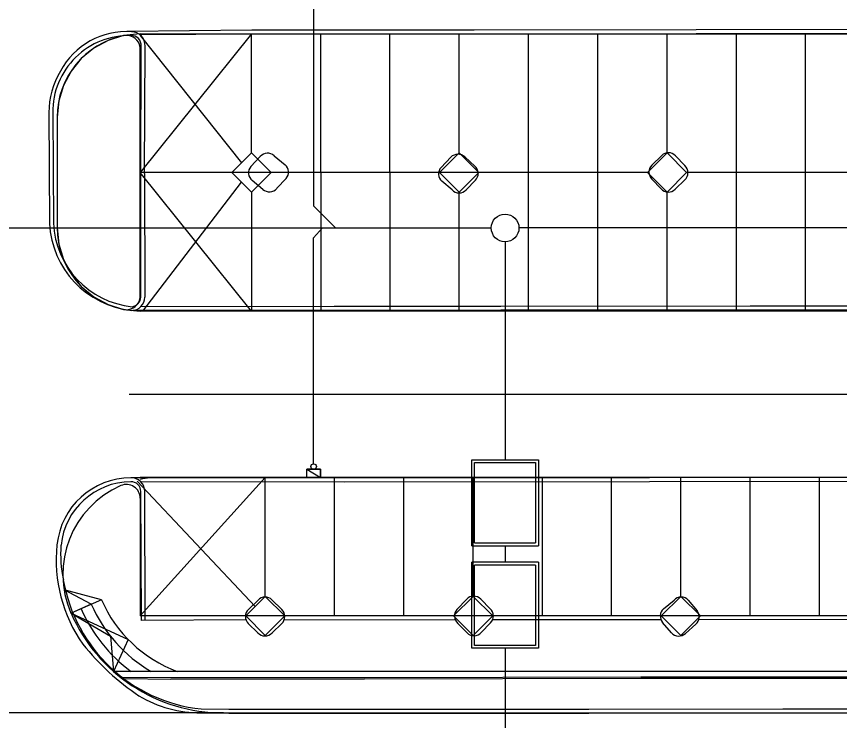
# Model space of a CAD drawing. Extents: x -264205 to -263659, y -1242401 to -1241986.
# Drawn here: x -263921.55 to -263891.84, y -1242301.76 to -1242276.35 of the extents above; entities that cross this region are included whole.
import ezdxf

# ---------------------------------------------------------------- set-up
doc = ezdxf.new("R2010")
doc.units = 0
for name, color, linetype in [('PROJEKT_OBRUBNIKY_KOMUNIKACIE', 7, 'Continuous'), ('PROJEKT_TDZ_VODOROVNE', 7, 'Continuous'), ('SITUACIA_DSP_2D', 7, 'Continuous'), ('SO_20-1_OBRUBNIKY_DOLNA_HRANA', 7, 'Continuous'), ('SO_20-1_OBRUBNIKY_HORNA_HRANA', 7, 'Continuous'), ('SO_20-2_OBRUBNIKY_DOLNA_HRANA', 7, 'Continuous'), ('SO_20-2_OBRUBNIKY_HORNA_HRANA', 7, 'Continuous')]:
    doc.layers.add(name, color=color, linetype=linetype)

msp = doc.modelspace()

# ---------------------------------------------------------------- linework, layer by layer
at = {"layer": 'PROJEKT_OBRUBNIKY_KOMUNIKACIE'}
for p, q in [((-263918.24, -1242277.216), (-263918.756, -1242277.494)), ((-263917.68, -1242277.043), (-263918.24, -1242277.216)), ((-263917.08, -1242276.982), (-263917.68, -1242277.043)), ((-263917.592, -1242277.033), (-263917.68, -1242277.043)), ((-263917.504, -1242277.039), (-263917.592, -1242277.033)), ((-263917.418, -1242277.06), (-263917.504, -1242277.039)), ((-263917.337, -1242277.096), (-263917.418, -1242277.06)), ((-263917.264, -1242277.145), (-263917.337, -1242277.096)), ((-263917.201, -1242277.207), (-263917.264, -1242277.145)), ((-263917.149, -1242277.279), (-263917.201, -1242277.207)), ((-263917.08, -1242276.982), (-263817.068, -1242276.982)), ((-263918.756, -1242277.494), (-263919.208, -1242277.867)), ((-263917.111, -1242277.359), (-263917.149, -1242277.279)), ((-263917.088, -1242277.445), (-263917.111, -1242277.359)), ((-263917.08, -1242277.533), (-263917.088, -1242277.445)), ((-263917.08, -1242286.432), (-263917.08, -1242277.533)), ((-263919.208, -1242277.867), (-263919.578, -1242278.321)), ((-263919.578, -1242278.321), (-263919.854, -1242278.838)), ((-263919.854, -1242278.838), (-263920.023, -1242279.399)), ((-263920.023, -1242279.399), (-263920.08, -1242279.982)), ((-263920.08, -1242279.982), (-263920.08, -1242283.982)), ((-263920.08, -1242283.982), (-263920.023, -1242284.565)), ((-263920.023, -1242284.565), (-263919.854, -1242285.126)), ((-263919.854, -1242285.126), (-263919.578, -1242285.644)), ((-263919.578, -1242285.644), (-263919.208, -1242286.098)), ((-263919.208, -1242286.098), (-263918.756, -1242286.471)), ((-263917.088, -1242286.52), (-263917.08, -1242286.432)), ((-263918.756, -1242286.471), (-263918.24, -1242286.749)), ((-263918.24, -1242286.749), (-263917.68, -1242286.922)), ((-263917.201, -1242286.757), (-263917.149, -1242286.685)), ((-263917.149, -1242286.685), (-263917.111, -1242286.605)), ((-263917.111, -1242286.605), (-263917.088, -1242286.52)), ((-263917.68, -1242286.922), (-263917.08, -1242286.982)), ((-263917.68, -1242286.922), (-263917.592, -1242286.932)), ((-263917.592, -1242286.932), (-263917.504, -1242286.926)), ((-263917.504, -1242286.926), (-263917.418, -1242286.905)), ((-263917.418, -1242286.905), (-263917.337, -1242286.869)), ((-263917.337, -1242286.869), (-263917.264, -1242286.819)), ((-263917.264, -1242286.819), (-263917.201, -1242286.757)), ((-263819.568, -1242286.982), (-263917.08, -1242286.982)), ((-263817.19, -1242292.982), (-263917.08, -1242292.982)), ((-263917.08, -1242293.737), (-263917.08, -1242297.982)), ((-263918.48, -1242297.402), (-263919.828, -1242297.035)), ((-263918.48, -1242297.402), (-263919.579, -1242297.882)), ((-263815.601, -1242297.982), (-263917.08, -1242297.982)), ((-263816.308, -1242299.982), (-263918.049, -1242299.982)), ((-263914.08, -1242301.482), (-263815.822, -1242301.482))]:
    msp.add_line(p, q, dxfattribs=at)
for points in [[(-263913.068, -1242281.275), (-263912.361, -1242281.982), (-263913.068, -1242282.689), (-263913.775, -1242281.982), (-263913.068, -1242281.275)], [(-263905.568, -1242281.275), (-263904.861, -1242281.982), (-263905.568, -1242282.689), (-263906.275, -1242281.982), (-263905.568, -1242281.275)], [(-263898.068, -1242281.275), (-263897.361, -1242281.982), (-263898.068, -1242282.689), (-263898.775, -1242281.982), (-263898.068, -1242281.275)], [(-263912.568, -1242297.275), (-263911.861, -1242297.982), (-263912.568, -1242298.689), (-263913.275, -1242297.982), (-263912.568, -1242297.275)], [(-263905.068, -1242297.275), (-263904.361, -1242297.982), (-263905.068, -1242298.689), (-263905.775, -1242297.982), (-263905.068, -1242297.275)], [(-263897.568, -1242297.275), (-263896.861, -1242297.982), (-263897.568, -1242298.689), (-263898.275, -1242297.982), (-263897.568, -1242297.275)], [(-263919.579, -1242297.882), (-263917.521, -1242298.829), (-263918.049, -1242299.982)]]:
    msp.add_lwpolyline(points, dxfattribs=at)
for centre, radius, start, end in [((-263916.372, -1242296.482), 3.5, 113.7599, 203.5782), ((-263917.58, -1242293.737), 0.5, 0, 113.7599), ((-263914.08, -1242295.482), 4.8, 203.5782, 249.6359), ((-263914.08, -1242295.482), 5.6, 203.5782, 233.4725), ((-263914.08, -1242295.482), 6, 203.5782, 270)]:
    msp.add_arc(centre, radius, start, end, dxfattribs=at)
at = {"layer": 'PROJEKT_TDZ_VODOROVNE'}
for p, q in [((-263917.087, -1242277.034), (-263913.421, -1242281.629)), ((-263913.068, -1242276.982), (-263917.08, -1242281.982)), ((-263913.068, -1242281.275), (-263913.068, -1242276.982)), ((-263910.568, -1242281.982), (-263910.568, -1242276.982)), ((-263908.068, -1242281.982), (-263908.068, -1242276.982)), ((-263905.568, -1242281.275), (-263905.568, -1242276.982)), ((-263903.068, -1242281.982), (-263903.068, -1242276.982)), ((-263900.568, -1242281.982), (-263900.568, -1242276.982)), ((-263898.068, -1242281.275), (-263898.068, -1242276.982)), ((-263895.568, -1242281.982), (-263895.568, -1242276.982)), ((-263893.068, -1242281.982), (-263893.068, -1242276.982)), ((-263898.775, -1242281.982), (-263917.08, -1242281.982)), ((-263913.068, -1242286.982), (-263917.08, -1242281.982)), ((-263910.568, -1242281.982), (-263910.568, -1242286.982)), ((-263908.068, -1242281.982), (-263908.068, -1242286.982)), ((-263903.068, -1242286.982), (-263903.068, -1242281.982)), ((-263900.568, -1242286.982), (-263900.568, -1242281.982)), ((-263891.275, -1242281.982), (-263897.361, -1242281.982)), ((-263895.568, -1242286.982), (-263895.568, -1242281.982)), ((-263893.068, -1242286.982), (-263893.068, -1242281.982)), ((-263916.984, -1242286.982), (-263913.421, -1242282.336)), ((-263913.068, -1242282.689), (-263913.068, -1242286.982)), ((-263905.568, -1242286.982), (-263905.568, -1242282.689)), ((-263898.068, -1242286.982), (-263898.068, -1242282.689)), ((-263819.531, -1242289.994), (-263917.477, -1242289.994)), ((-263917.08, -1242297.982), (-263912.568, -1242292.982)), ((-263912.568, -1242297.275), (-263912.568, -1242292.982)), ((-263910.068, -1242297.982), (-263910.068, -1242292.982)), ((-263907.568, -1242297.982), (-263907.568, -1242292.982)), ((-263905.068, -1242297.275), (-263905.068, -1242292.982)), ((-263902.568, -1242297.982), (-263902.568, -1242292.982)), ((-263900.068, -1242297.982), (-263900.068, -1242292.982)), ((-263897.568, -1242297.275), (-263897.568, -1242292.982)), ((-263895.068, -1242297.982), (-263895.068, -1242292.982)), ((-263892.568, -1242297.982), (-263892.568, -1242292.982)), ((-263917.187, -1242293.118), (-263912.937, -1242297.644)), ((-263914.08, -1242301.482), (-263932.58, -1242301.482))]:
    msp.add_line(p, q, dxfattribs=at)
msp.add_arc((-263916.372, -1242296.482), 3.5, 90, 101.6826, dxfattribs=at)
at = {"layer": 'SITUACIA_DSP_2D'}
for p, q in [((-263910.824, -1242271.473), (-263910.824, -1242283.187)), ((-263917.08, -1242286.432), (-263917.08, -1242277.533)), ((-263920.08, -1242279.982), (-263920.08, -1242283.982)), ((-263913.775, -1242281.982), (-263913.068, -1242281.275)), ((-263913.068, -1242281.275), (-263912.361, -1242281.982)), ((-263906.275, -1242281.982), (-263905.568, -1242281.275)), ((-263905.568, -1242281.275), (-263904.861, -1242281.982)), ((-263898.775, -1242281.982), (-263898.068, -1242281.275)), ((-263898.068, -1242281.275), (-263897.361, -1242281.982)), ((-263913.068, -1242282.689), (-263913.775, -1242281.982)), ((-263912.361, -1242281.982), (-263913.068, -1242282.689)), ((-263905.568, -1242282.689), (-263906.275, -1242281.982)), ((-263904.861, -1242281.982), (-263905.568, -1242282.689)), ((-263898.068, -1242282.689), (-263898.775, -1242281.982)), ((-263897.361, -1242281.982), (-263898.068, -1242282.689)), ((-263910.824, -1242283.187), (-263910.029, -1242283.982)), ((-263946.608, -1242283.982), (-263908.955, -1242283.982)), ((-263946.608, -1242283.982), (-263904.413, -1242283.982)), ((-263910.824, -1242284.343), (-263910.499, -1242283.982)), ((-263871.324, -1242283.982), (-263903.413, -1242283.982)), ((-263910.824, -1242292.492), (-263910.824, -1242284.343)), ((-263903.913, -1242284.482), (-263903.913, -1242292.347)), ((-263905.113, -1242292.347), (-263902.713, -1242292.347)), ((-263905.113, -1242295.447), (-263905.113, -1242292.347)), ((-263902.713, -1242292.347), (-263902.713, -1242295.447)), ((-263905.013, -1242292.447), (-263902.813, -1242292.447)), ((-263905.013, -1242295.347), (-263905.013, -1242292.447)), ((-263902.813, -1242292.447), (-263902.813, -1242295.347)), ((-263911.074, -1242292.692), (-263910.574, -1242292.692)), ((-263911.074, -1242292.982), (-263911.074, -1242292.692)), ((-263911.074, -1242292.692), (-263910.574, -1242292.982)), ((-263911.074, -1242292.692), (-263910.574, -1242292.982)), ((-263910.574, -1242292.692), (-263911.074, -1242292.692)), ((-263910.574, -1242292.982), (-263911.074, -1242292.982)), ((-263910.574, -1242292.692), (-263910.574, -1242292.982)), ((-263910.574, -1242292.982), (-263910.574, -1242292.692)), ((-263917.08, -1242293.737), (-263917.08, -1242297.982)), ((-263905.013, -1242295.347), (-263902.813, -1242295.347)), ((-263905.113, -1242295.447), (-263902.713, -1242295.447)), ((-263903.913, -1242295.447), (-263903.913, -1242296.047)), ((-263905.113, -1242299.147), (-263905.113, -1242296.047)), ((-263902.713, -1242296.047), (-263905.113, -1242296.047)), ((-263902.813, -1242296.147), (-263905.013, -1242296.147)), ((-263905.013, -1242299.047), (-263905.013, -1242296.147)), ((-263902.813, -1242296.147), (-263902.813, -1242299.047)), ((-263902.713, -1242296.047), (-263902.713, -1242299.147)), ((-263918.846, -1242297.562), (-263919.828, -1242297.035)), ((-263913.275, -1242297.982), (-263912.568, -1242297.275)), ((-263912.568, -1242297.275), (-263911.861, -1242297.982)), ((-263905.775, -1242297.982), (-263905.068, -1242297.275)), ((-263905.068, -1242297.275), (-263904.361, -1242297.982)), ((-263898.275, -1242297.982), (-263897.568, -1242297.275)), ((-263897.568, -1242297.275), (-263896.861, -1242297.982)), ((-263918.846, -1242297.562), (-263919.579, -1242297.882)), ((-263919.579, -1242297.882), (-263918.155, -1242298.713)), ((-263815.601, -1242297.982), (-263917.08, -1242297.982)), ((-263912.568, -1242298.689), (-263913.275, -1242297.982)), ((-263911.861, -1242297.982), (-263912.568, -1242298.689)), ((-263905.068, -1242298.689), (-263905.775, -1242297.982)), ((-263904.361, -1242297.982), (-263905.068, -1242298.689)), ((-263897.568, -1242298.689), (-263898.275, -1242297.982)), ((-263896.861, -1242297.982), (-263897.568, -1242298.689)), ((-263918.155, -1242298.713), (-263918.049, -1242299.982)), ((-263902.713, -1242299.147), (-263905.113, -1242299.147)), ((-263902.813, -1242299.047), (-263905.013, -1242299.047)), ((-263903.913, -1242299.147), (-263903.913, -1242303.647)), ((-263816.308, -1242299.982), (-263918.049, -1242299.982)), ((-263914.08, -1242301.482), (-263815.822, -1242301.482))]:
    msp.add_line(p, q, dxfattribs=at)
for centre, radius in [((-263903.913, -1242283.982), 0.5), ((-263910.824, -1242292.592), 0.1)]:
    msp.add_circle(centre, radius, dxfattribs=at)
for centre, radius, start, end in [((-263917.08, -1242279.982), 3, 101.537, 180), ((-263917.58, -1242277.533), 0.5, 0, 101.537), ((-263917.08, -1242283.982), 3, 180, 258.463), ((-263917.58, -1242286.432), 0.5, 258.463, 0), ((-263916.372, -1242296.482), 3.5, 113.7599, 203.5782), ((-263917.58, -1242293.737), 0.5, 0, 113.7599), ((-263914.08, -1242295.482), 5.6, 203.5782, 233.4725), ((-263914.08, -1242295.482), 5.2, 203.5782, 239.9267), ((-263914.08, -1242295.482), 6, 203.5782, 270)]:
    msp.add_arc(centre, radius, start, end, dxfattribs=at)
at = {"layer": 'SO_20-1_OBRUBNIKY_DOLNA_HRANA'}
msp.add_lwpolyline([(-263913.884, -1242301.489), (-263907.893, -1242301.489), (-263900.89, -1242301.488), (-263893.898, -1242301.483), (-263886.917, -1242301.473), (-263879.922, -1242301.465), (-263872.91, -1242301.469), (-263865.929, -1242301.465), (-263859.932, -1242301.473), (-263850.941, -1242301.471), (-263843.947, -1242301.471), (-263836.942, -1242301.481), (-263829.943, -1242301.484), (-263823.945, -1242301.487), (-263818.452, -1242301.495), (-263816.42, -1242301.504)], dxfattribs=at)
at = {"layer": 'SO_20-1_OBRUBNIKY_HORNA_HRANA'}
msp.add_lwpolyline([(-263913.884, -1242301.344), (-263907.893, -1242301.343), (-263900.896, -1242301.344), (-263893.895, -1242301.338), (-263886.916, -1242301.328), (-263879.921, -1242301.324), (-263872.911, -1242301.324), (-263865.928, -1242301.325), (-263859.931, -1242301.327), (-263850.935, -1242301.324), (-263843.941, -1242301.331), (-263836.939, -1242301.332), (-263829.941, -1242301.342), (-263823.94, -1242301.343), (-263818.456, -1242301.352), (-263816.413, -1242301.358)], dxfattribs=at)
at = {"layer": 'SO_20-2_OBRUBNIKY_DOLNA_HRANA'}
for p, q in [((-263920.381, -1242279.819), (-263920.357, -1242283.82)), ((-263916.921, -1242282.021), (-263916.914, -1242286.478)), ((-263914.889, -1242301.482), (-263913.884, -1242301.489))]:
    msp.add_line(p, q, dxfattribs=at)
for points in [[(-263816.727, -1242276.824), (-263824.896, -1242276.832), (-263841.932, -1242276.838), (-263860.969, -1242276.825), (-263872.991, -1242276.822), (-263881, -1242276.818), (-263897.019, -1242276.831), (-263905.035, -1242276.846), (-263913.057, -1242276.848), (-263917.557, -1242276.899)], [(-263817.074, -1242276.98), (-263824.904, -1242276.976), (-263831.918, -1242276.976), (-263841.931, -1242276.979), (-263850.949, -1242276.976), (-263860.958, -1242276.969), (-263872.991, -1242276.965), (-263880.996, -1242276.964), (-263889.006, -1242276.968), (-263897.017, -1242276.976), (-263905.035, -1242276.99), (-263913.048, -1242276.994), (-263917.092, -1242277.009)], [(-263916.921, -1242282.021), (-263916.907, -1242277.421)], [(-263819.103, -1242286.786), (-263819.439, -1242286.959), (-263828.996, -1242286.962), (-263838.005, -1242286.965), (-263845.009, -1242286.967), (-263853.017, -1242286.968), (-263861.032, -1242286.966), (-263868.037, -1242286.96), (-263877.037, -1242286.952), (-263886.053, -1242286.951), (-263895.068, -1242286.953), (-263904.067, -1242286.955), (-263910.084, -1242286.961), (-263917.346, -1242286.958)], [(-263819.419, -1242286.819), (-263828.995, -1242286.822), (-263838.007, -1242286.821), (-263845.022, -1242286.826), (-263853.012, -1242286.818), (-263861.03, -1242286.825), (-263868.034, -1242286.816), (-263877.043, -1242286.812), (-263886.05, -1242286.81), (-263895.064, -1242286.807), (-263904.07, -1242286.816), (-263910.08, -1242286.821), (-263917.062, -1242286.824)], [(-263817.492, -1242292.982), (-263829.632, -1242292.973), (-263839.651, -1242292.963), (-263849.653, -1242292.97), (-263858.67, -1242292.978), (-263866.671, -1242292.969), (-263877.683, -1242292.971), (-263887.693, -1242292.984), (-263898.705, -1242293.002), (-263909.705, -1242293.003), (-263917.41, -1242292.997)], [(-263817.431, -1242293.129), (-263829.63, -1242293.121), (-263839.649, -1242293.107), (-263849.656, -1242293.117), (-263858.667, -1242293.124), (-263866.668, -1242293.115), (-263877.682, -1242293.116), (-263887.695, -1242293.128), (-263898.705, -1242293.142), (-263909.706, -1242293.151), (-263917.057, -1242293.143)], [(-263916.9, -1242298.144), (-263916.918, -1242293.493)]]:
    msp.add_lwpolyline(points, dxfattribs=at)
for centre, major_axis, ratio, start_param, end_param in [((-263917.588, -1242279.589), (0.314, 2.671), 0.99983, 0.044491, 1.199609), ((-263917.392, -1242277.392), (-0.282, 0.397), 0.993731, 4.038367, 5.665182), ((-263917.413, -1242279.844), (-1.549, -2.535), 0.998985, 4.724144, 5.251935), ((-263917.035, -1242283.654), (1.591, -2.921), 0.999744, 4.263872, 5.677925), ((-263917.401, -1242286.474), (0.476, 0.105), 0.999556, 4.519835, 6.05679), ((-263917.405, -1242295.69), (-2.474, 1.068), 0.999988, 5.123489, 6.589707), ((-263917.409, -1242293.486), (-0.149, 0.468), 0.999518, 4.390715, 5.986008), ((-263914.827, -1242295.95), (-1.976, -4.912), 0.998297, 4.993638, 5.709075), ((-263913.261, -1242294.538), (5.791, -5.726), 0.905695, 4.583348, 4.922188), ((-263914.949, -1242297.237), (3.926, -1.825), 0.97645, 4.608946, 5.152477)]:
    msp.add_ellipse(centre, major_axis=major_axis, ratio=ratio, start_param=start_param, end_param=end_param, dxfattribs=at)
at = {"layer": 'SO_20-2_OBRUBNIKY_HORNA_HRANA'}
for p, q in [((-263920.24, -1242279.823), (-263920.213, -1242283.813)), ((-263912.246, -1242281.375), (-263911.853, -1242281.71)), ((-263898.262, -1242281.371), (-263898.622, -1242281.716)), ((-263897.768, -1242281.379), (-263897.431, -1242281.733)), ((-263913.089, -1242281.766), (-263912.75, -1242281.404)), ((-263906.223, -1242281.796), (-263905.874, -1242281.432)), ((-263905.366, -1242281.422), (-263905.007, -1242281.749)), ((-263917.061, -1242286.475), (-263917.064, -1242282.02)), ((-263912.655, -1242282.591), (-263913.04, -1242282.274)), ((-263911.813, -1242282.199), (-263912.153, -1242282.553)), ((-263904.986, -1242282.263), (-263905.32, -1242282.611)), ((-263898.613, -1242282.219), (-263898.28, -1242282.576)), ((-263897.426, -1242282.251), (-263897.778, -1242282.587)), ((-263905.827, -1242282.611), (-263906.192, -1242282.3)), ((-263917.04, -1242298.145), (-263917.061, -1242293.495)), ((-263913.172, -1242297.749), (-263912.828, -1242297.412)), ((-263912.326, -1242297.401), (-263911.971, -1242297.755)), ((-263905.65, -1242297.747), (-263905.299, -1242297.378)), ((-263904.794, -1242297.376), (-263904.45, -1242297.722)), ((-263898.194, -1242297.725), (-263897.817, -1242297.409)), ((-263897.302, -1242297.415), (-263896.98, -1242297.8)), ((-263913.265, -1242298.128), (-263917.04, -1242298.145)), ((-263912.837, -1242298.596), (-263913.181, -1242298.257)), ((-263912.322, -1242298.594), (-263911.974, -1242298.256)), ((-263905.715, -1242298.122), (-263911.888, -1242298.13)), ((-263905.284, -1242298.593), (-263905.624, -1242298.252)), ((-263904.776, -1242298.581), (-263904.44, -1242298.229)), ((-263898.287, -1242298.126), (-263904.367, -1242298.122)), ((-263897.909, -1242298.594), (-263898.23, -1242298.223)), ((-263897.407, -1242298.614), (-263897.03, -1242298.282)), ((-263890.657, -1242298.112), (-263896.924, -1242298.121)), ((-263914.88, -1242301.339), (-263913.884, -1242301.344))]:
    msp.add_line(p, q, dxfattribs=at)
for points in [[(-263917.064, -1242282.02), (-263917.05, -1242277.421)], [(-263818.454, -1242300.127), (-263820.114, -1242300.153), (-263830.062, -1242300.171), (-263840.06, -1242300.171), (-263850.054, -1242300.16), (-263860.027, -1242300.174), (-263870.031, -1242300.18), (-263880.008, -1242300.187), (-263888.684, -1242300.195), (-263899.013, -1242300.19), (-263908.987, -1242300.212), (-263915.978, -1242300.22), (-263917.721, -1242300.207)], [(-263818.504, -1242300.177), (-263820.112, -1242300.193), (-263830.062, -1242300.221), (-263840.06, -1242300.221), (-263850.054, -1242300.21), (-263860.027, -1242300.224), (-263870.031, -1242300.23), (-263880.008, -1242300.237), (-263888.684, -1242300.245), (-263899.013, -1242300.24), (-263908.987, -1242300.262), (-263915.978, -1242300.27), (-263917.654, -1242300.257)]]:
    msp.add_lwpolyline(points, dxfattribs=at)
for centre, major_axis, ratio, start_param, end_param in [((-263917.48, -1242279.8), (1.8, 2.093), 0.999889, 0.683272, 2.28924), ((-263917.396, -1242277.388), (0.304, -0.169), 0.999511, 0.412088, 2.104618), ((-263912.483, -1242281.65), (-0.352, -0.09), 0.999144, 3.750485, 5.288927), ((-263905.615, -1242281.688), (-0.328, 0.158), 0.999233, 4.409724, 5.953589), ((-263898.019, -1242281.612), (-0.312, 0.142), 0.999678, 4.317685, 5.92757), ((-263912.816, -1242281.996), (0.113, -0.339), 0.99904, 3.690203, 5.283501), ((-263912.075, -1242281.974), (0.184, 0.292), 0.999533, 4.565579, 6.146849), ((-263905.962, -1242282.033), (0.106, -0.337), 0.999696, 3.671878, 5.266515), ((-263905.237, -1242282.016), (-0.045, 0.35), 0.998977, 3.808068, 5.444516), ((-263898.364, -1242281.963), (0.326, -0.146), 0.999882, 2.7981, 4.359515), ((-263897.667, -1242281.994), (0.234, 0.264), 0.999735, 4.622, 6.273912), ((-263912.423, -1242282.321), (0.241, -0.263), 0.999541, 4.831796, 6.402391), ((-263898.024, -1242282.339), (0.304, -0.172), 0.999435, 4.403965, 6.008436), ((-263905.574, -1242282.362), (0.33, -0.132), 0.998852, 4.297842, 5.886145), ((-263917.037, -1242283.663), (2.034, -2.444), 0.999969, 4.065555, 5.482574), ((-263917.417, -1242286.471), (0.33, -0.133), 0.99963, 5.211726, 6.652587), ((-263917.395, -1242295.698), (-0.504, 2.509), 0.999998, 6.095491, 7.548578), ((-263917.404, -1242293.482), (-0.033, 0.341), 0.999429, 4.577762, 6.241525), ((-263915.648, -1242295.758), (0.189, -4.341), 0.990733, 4.592186, 4.881319), ((-263914.291, -1242295.732), (-5.387, 1.689), 0.998644, 0.471936, 1.769635), ((-263912.572, -1242297.653), (-0.345, 0.066), 0.999817, 4.126885, 5.717581), ((-263905.046, -1242297.617), (-0.339, -0.084), 0.999119, 3.664284, 5.284192), ((-263897.562, -1242297.656), (-0.355, -0.004), 0.996302, 3.878351, 5.501226), ((-263904.688, -1242297.98), (-0.07, 0.345), 0.999453, 3.726979, 5.338144), ((-263897.952, -1242297.992), (-0.138, -0.334), 0.997968, 4.268658, 5.795447), ((-263912.938, -1242298.007), (-0.104, -0.333), 0.999611, 4.182568, 5.814295), ((-263912.209, -1242298.004), (0.023, 0.344), 0.99948, 3.959717, 5.588886), ((-263905.384, -1242297.986), (-0.03, -0.356), 0.999893, 4.063009, 5.632892), ((-263897.261, -1242298.014), (0.3, 0.187), 0.999969, 4.867103, 6.378853), ((-263912.58, -1242298.349), (0.348, 0.078), 0.99855, 3.687392, 5.301187), ((-263905.036, -1242298.347), (0.335, -0.101), 0.999919, 4.214556, 5.840419), ((-263897.648, -1242298.355), (0.332, -0.121), 0.999234, 4.233347, 5.811775)]:
    msp.add_ellipse(centre, major_axis=major_axis, ratio=ratio, start_param=start_param, end_param=end_param, dxfattribs=at)

doc.saveas('drawing.dxf')
